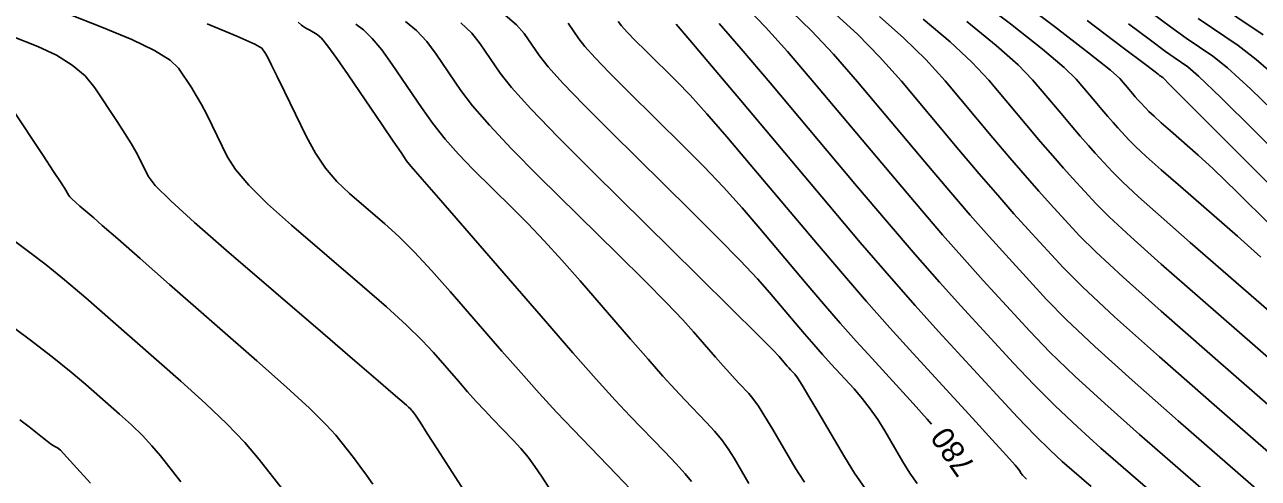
# Model space of a CAD drawing. Extents: x 2082232 to 2083549, y 592624 to 593832.
# Drawn here: x 2082308.82 to 2082347.32, y 593384.11 to 593398.27 of the extents above; entities that cross this region are included whole.
import ezdxf

# ---------------------------------------------------------------- set-up
doc = ezdxf.new("R2010")
doc.units = 0
doc.layers.add('DT_X_Contour_Major', color=7, linetype='Continuous')
doc.layers.add('DT_X_Contour_Minor', color=7, linetype='Continuous')

msp = doc.modelspace()

# ---------------------------------------------------------------- linework, layer by layer
at = {"layer": 'DT_X_Contour_Major'}
for points in [[(2082347.397, 593391.011), (2082346.669, 593391.665), (2082344.892, 593393.214), (2082344.293, 593393.74), (2082343.826, 593394.158), (2082343.493, 593394.466), (2082343.292, 593394.667), (2082342.936, 593395.055), (2082342.791, 593395.216), (2082342.625, 593395.405), (2082342.437, 593395.624), (2082342.228, 593395.871), (2082341.641, 593396.57), (2082341.266, 593396.937), (2082340.583, 593397.511), (2082339.591, 593398.294), (2082338.291, 593399.286), (2082334.411, 593402.207), (2082333.066, 593403.219), (2082331.941, 593404.064), (2082331.036, 593404.742), (2082330.74, 593404.962)], [(2082349.034, 593382.23), (2082344.824, 593385.9), (2082343.383, 593387.169), (2082342.217, 593388.224), (2082341.327, 593389.065), (2082340.712, 593389.693), (2082339.439, 593391.081), (2082338.923, 593391.653), (2082338.33, 593392.329), (2082337.66, 593393.109), (2082336.912, 593393.993), (2082334.817, 593396.488), (2082334.065, 593397.355), (2082333.381, 593398.085), (2082332.765, 593398.678)], [(2082348.022, 593396.515), (2082347.256, 593397.189), (2082346.69, 593397.624), (2082345.45, 593398.462)], [(2082329.634, 593384.007), (2082329.433, 593384.25), (2082329.152, 593384.562), (2082328.791, 593384.943), (2082327.722, 593386.051), (2082327.255, 593386.548), (2082326.659, 593387.207), (2082325.932, 593388.028), (2082325.074, 593389.012), (2082321.805, 593392.783), (2082321.228, 593393.449), (2082320.882, 593393.848), (2082320.767, 593393.981), (2082320.766, 593393.982), (2082320.766, 593393.982), (2082320.766, 593393.982), (2082320.766, 593393.982), (2082320.765, 593393.983), (2082320.765, 593393.984), (2082320.715, 593394.057), (2082320.567, 593394.276), (2082320.32, 593394.64), (2082319.975, 593395.15), (2082318.921, 593396.704), (2082318.565, 593397.22), (2082318.285, 593397.603), (2082318.081, 593397.852), (2082317.954, 593397.967), (2082317.718, 593398.096), (2082317.636, 593398.143), (2082317.565, 593398.185), (2082317.507, 593398.224), (2082317.461, 593398.259), (2082317.355, 593398.346)], [(2082337.124, 593385.799), (2082336.99, 593385.955), (2082336.553, 593386.44), (2082335.266, 593387.844), (2082334.775, 593388.385), (2082334.27, 593388.956), (2082333.75, 593389.558), (2082333.215, 593390.189), (2082331.768, 593391.911), (2082331.212, 593392.557), (2082330.63, 593393.2), (2082330.021, 593393.842), (2082329.386, 593394.483), (2082327.657, 593396.189), (2082327.074, 593396.772), (2082326.623, 593397.24), (2082326.303, 593397.594), (2082326.114, 593397.833), (2082325.785, 593398.318)], [(2082317.201, 593383.343), (2082316.14, 593384.689), (2082315.689, 593385.22), (2082315.132, 593385.807), (2082314.468, 593386.447), (2082313.698, 593387.143), (2082311.502, 593389.069), (2082310.73, 593389.74), (2082310.06, 593390.306), (2082309.491, 593390.769), (2082309.025, 593391.128), (2082307.917, 593391.948)]]:
    msp.add_lwpolyline(points, dxfattribs=at)
at = {"layer": 'DT_X_Contour_Minor'}
for points in [[(2082325.478, 593383.353), (2082324.95, 593384.176), (2082324.747, 593384.477), (2082324.533, 593384.764), (2082324.307, 593385.036), (2082324.071, 593385.294), (2082323.425, 593385.964), (2082323.177, 593386.225), (2082322.916, 593386.508), (2082322.644, 593386.812), (2082322.359, 593387.136), (2082321.584, 593388.031), (2082321.227, 593388.413), (2082320.735, 593388.888), (2082320.11, 593389.458), (2082319.351, 593390.12), (2082317.147, 593392.012), (2082316.403, 593392.678), (2082315.82, 593393.258), (2082315.401, 593393.751), (2082315.144, 593394.157), (2082314.675, 593395.125), (2082314.503, 593395.471), (2082314.337, 593395.784), (2082314.176, 593396.063), (2082314.022, 593396.308), (2082313.62, 593396.916), (2082313.358, 593397.167), (2082312.872, 593397.465), (2082312.163, 593397.808), (2082311.23, 593398.198), (2082308.446, 593399.299)], [(2082347.698, 593392.025), (2082346.665, 593393.046), (2082345.915, 593393.772), (2082345.45, 593394.202), (2082344.586, 593394.955), (2082344.295, 593395.211), (2082344.068, 593395.414), (2082343.906, 593395.564), (2082343.809, 593395.661), (2082343.635, 593395.85), (2082343.565, 593395.928), (2082343.484, 593396.02), (2082343.393, 593396.127), (2082343.291, 593396.247), (2082343.006, 593396.587), (2082342.707, 593396.853), (2082342.024, 593397.396), (2082340.957, 593398.217), (2082339.505, 593399.316)], [(2082346.724, 593382.768), (2082343.618, 593385.476), (2082342.53, 593386.439), (2082341.597, 593387.297), (2082340.819, 593388.05), (2082340.196, 593388.698), (2082338.74, 593390.286), (2082338.149, 593390.941), (2082337.471, 593391.714), (2082336.704, 593392.606), (2082335.849, 593393.617), (2082333.452, 593396.472), (2082332.624, 593397.439), (2082331.94, 593398.2), (2082331.399, 593398.755)], [(2082348.093, 593395.286), (2082347.087, 593396.258), (2082346.358, 593396.926), (2082345.907, 593397.289), (2082345.073, 593397.853), (2082344.584, 593398.202), (2082343.743, 593398.828)], [(2082347.474, 593397.958), (2082345.828, 593399.071)], [(2082333.162, 593383.982), (2082332.872, 593384.436), (2082332.17, 593385.631), (2082331.926, 593386.037), (2082331.719, 593386.361), (2082331.551, 593386.601), (2082331.42, 593386.759), (2082331.122, 593387.067), (2082330.992, 593387.206), (2082330.826, 593387.39), (2082330.623, 593387.618), (2082330.384, 593387.893), (2082329.698, 593388.684), (2082329.357, 593389.058), (2082328.849, 593389.587), (2082328.173, 593390.27), (2082327.33, 593391.107), (2082324.858, 593393.547), (2082324.011, 593394.4), (2082323.324, 593395.131), (2082322.798, 593395.738), (2082322.431, 593396.222), (2082321.667, 593397.349), (2082321.37, 593397.745), (2082321.051, 593398.086), (2082320.71, 593398.372)], [(2082336.677, 593383.948), (2082336.451, 593384.272), (2082336.233, 593384.623), (2082335.664, 593385.591), (2082335.444, 593385.946), (2082335.21, 593386.281), (2082334.964, 593386.599), (2082334.705, 593386.898), (2082333.995, 593387.672), (2082333.725, 593387.97), (2082333.447, 593388.285), (2082333.16, 593388.616), (2082332.865, 593388.964), (2082332.068, 593389.913), (2082331.689, 593390.34), (2082331.152, 593390.908), (2082330.456, 593391.617), (2082329.601, 593392.469), (2082327.11, 593394.927), (2082326.27, 593395.767), (2082325.62, 593396.442), (2082325.158, 593396.951), (2082324.886, 593397.296), (2082324.412, 593397.995), (2082324.175, 593398.27), (2082323.817, 593398.568)], [(2082340.086, 593384.082), (2082340.046, 593384.122), (2082340.018, 593384.15), (2082339.963, 593384.208), (2082339.942, 593384.231), (2082339.922, 593384.257), (2082339.903, 593384.284), (2082339.885, 593384.314), (2082339.836, 593384.396), (2082339.733, 593384.518), (2082339.46, 593384.823), (2082339.016, 593385.311), (2082338.401, 593385.982), (2082336.536, 593388.016), (2082335.826, 593388.801), (2082335.094, 593389.628), (2082334.34, 593390.499), (2082333.564, 593391.414), (2082331.468, 593393.91), (2082330.734, 593394.774), (2082330.107, 593395.493), (2082329.586, 593396.067), (2082329.17, 593396.497), (2082328.204, 593397.451), (2082327.878, 593397.777), (2082327.626, 593398.038), (2082327.447, 593398.236), (2082327.341, 593398.37)], [(2082351.344, 593381.691), (2082346.03, 593386.323), (2082344.236, 593387.898), (2082342.837, 593389.151), (2082341.835, 593390.081), (2082341.228, 593390.688), (2082340.138, 593391.876), (2082339.697, 593392.366), (2082339.189, 593392.945), (2082338.615, 593393.612), (2082337.976, 593394.369), (2082336.182, 593396.504), (2082335.505, 593397.271), (2082334.821, 593397.97), (2082334.13, 593398.601)], [(2082350.325, 593384.053), (2082345.81, 593387.989), (2082344.286, 593389.327), (2082343.101, 593390.388), (2082342.253, 593391.174), (2082341.744, 593391.682), (2082340.838, 593392.671), (2082340.47, 593393.078), (2082340.048, 593393.56), (2082339.571, 593394.115), (2082339.039, 593394.744), (2082337.546, 593396.521), (2082336.945, 593397.188), (2082336.262, 593397.855), (2082335.495, 593398.524)], [(2082349.106, 593386.591), (2082345.504, 593389.731), (2082344.288, 593390.798), (2082343.342, 593391.645), (2082342.666, 593392.271), (2082342.26, 593392.677), (2082341.537, 593393.466), (2082341.244, 593393.791), (2082340.907, 593394.175), (2082340.526, 593394.618), (2082340.102, 593395.12), (2082338.911, 593396.537), (2082338.386, 593397.104), (2082337.702, 593397.741), (2082336.861, 593398.448)], [(2082347.887, 593389.128), (2082345.198, 593391.472), (2082344.29, 593392.269), (2082343.584, 593392.901), (2082343.08, 593393.369), (2082342.776, 593393.672), (2082342.236, 593394.261), (2082342.018, 593394.503), (2082341.766, 593394.79), (2082341.482, 593395.121), (2082341.165, 593395.496), (2082340.276, 593396.554), (2082339.826, 593397.02), (2082339.143, 593397.626), (2082338.226, 593398.371)], [(2082347.814, 593393.135), (2082346.3, 593394.656), (2082345.216, 593395.743), (2082344.562, 593396.398), (2082344.339, 593396.62), (2082344.317, 593396.635), (2082344.304, 593396.645), (2082344.279, 593396.663), (2082344.244, 593396.689), (2082344.199, 593396.724), (2082344.063, 593396.828), (2082343.797, 593397.029), (2082343.102, 593397.552), (2082341.978, 593398.399)], [(2082322.628, 593383.57), (2082321.692, 593385.028), (2082321.383, 593385.509), (2082321.159, 593385.858), (2082321.017, 593386.075), (2082320.96, 593386.161), (2082320.919, 593386.213), (2082320.896, 593386.238), (2082320.858, 593386.276), (2082320.804, 593386.325), (2082320.736, 593386.386), (2082320.533, 593386.564), (2082320.325, 593386.744), (2082319.854, 593387.149), (2082319.121, 593387.779), (2082318.124, 593388.635), (2082315.116, 593391.218), (2082314.117, 593392.09), (2082313.377, 593392.769), (2082312.894, 593393.254), (2082312.671, 593393.547), (2082312.419, 593394.068), (2082312.303, 593394.288), (2082312.146, 593394.558), (2082311.948, 593394.877), (2082311.709, 593395.246), (2082311.014, 593396.297), (2082310.707, 593396.673), (2082310.307, 593397.013), (2082309.813, 593397.317), (2082309.226, 593397.586), (2082307.536, 593398.254)], [(2082327.733, 593383.767), (2082327.289, 593384.229), (2082325.941, 593385.626), (2082325.423, 593386.172), (2082324.88, 593386.762), (2082324.311, 593387.396), (2082323.717, 593388.074), (2082322.099, 593389.941), (2082321.516, 593390.598), (2082320.982, 593391.169), (2082320.496, 593391.653), (2082320.059, 593392.051), (2082318.957, 593392.997), (2082318.563, 593393.374), (2082318.209, 593393.794), (2082317.893, 593394.259), (2082317.617, 593394.768), (2082316.932, 593396.183), (2082316.703, 593396.655), (2082316.527, 593397.01), (2082316.405, 593397.248), (2082316.336, 593397.369), (2082316.226, 593397.535), (2082316.008, 593397.662), (2082315.437, 593397.917), (2082314.512, 593398.3)], [(2082331.423, 593383.949), (2082330.963, 593384.732), (2082330.78, 593385.022), (2082330.576, 593385.305), (2082330.351, 593385.582), (2082330.105, 593385.851), (2082329.422, 593386.559), (2082329.124, 593386.877), (2082328.742, 593387.298), (2082328.277, 593387.824), (2082327.729, 593388.453), (2082326.155, 593390.269), (2082325.581, 593390.922), (2082325.038, 593391.519), (2082324.527, 593392.06), (2082324.048, 593392.545), (2082322.812, 593393.765), (2082322.364, 593394.228), (2082321.947, 593394.702), (2082321.56, 593395.188), (2082321.204, 593395.685), (2082320.295, 593397.027), (2082319.968, 593397.482), (2082319.668, 593397.844), (2082319.396, 593398.112), (2082319.151, 593398.285)], [(2082335.054, 593383.793), (2082334.724, 593384.266), (2082334.407, 593384.777), (2082333.577, 593386.189), (2082333.299, 593386.659), (2082333.086, 593387.011), (2082332.938, 593387.243), (2082332.856, 593387.356), (2082332.725, 593387.499), (2082332.675, 593387.554), (2082332.623, 593387.613), (2082332.57, 593387.674), (2082332.516, 593387.738), (2082332.368, 593387.914), (2082332.167, 593388.122), (2082331.675, 593388.615), (2082330.891, 593389.393), (2082329.817, 593390.454), (2082326.563, 593393.666), (2082325.467, 593394.762), (2082324.617, 593395.643), (2082324.014, 593396.309), (2082323.659, 593396.759), (2082323.04, 593397.672), (2082322.772, 593398.007), (2082322.434, 593398.327)], [(2082342.105, 593383.846), (2082341.205, 593384.63), (2082340.825, 593384.981), (2082340.358, 593385.444), (2082339.804, 593386.02), (2082339.164, 593386.709), (2082337.341, 593388.696), (2082336.614, 593389.502), (2082335.801, 593390.427), (2082334.901, 593391.473), (2082333.914, 593392.639), (2082331.168, 593395.908), (2082330.257, 593396.991), (2082329.584, 593397.785), (2082329.15, 593398.292)], [(2082344.415, 593383.307), (2082342.412, 593385.053), (2082341.678, 593385.71), (2082340.978, 593386.371), (2082340.312, 593387.035), (2082339.68, 593387.703), (2082338.04, 593389.491), (2082337.376, 593390.228), (2082336.612, 593391.099), (2082335.749, 593392.104), (2082334.786, 593393.242), (2082332.087, 593396.455), (2082331.184, 593397.522), (2082330.5, 593398.314)], [(2082348.595, 593393.572), (2082347.196, 593394.971), (2082346.151, 593396.001), (2082345.46, 593396.662), (2082345.123, 593396.955), (2082344.695, 593397.244), (2082344.43, 593397.434), (2082343.957, 593397.787), (2082343.276, 593398.303)], [(2082319.686, 593383.921), (2082319.487, 593384.208), (2082319.286, 593384.485), (2082319.081, 593384.752), (2082318.529, 593385.451), (2082318.221, 593385.792), (2082317.708, 593386.293), (2082316.991, 593386.952), (2082316.07, 593387.77), (2082313.342, 593390.164), (2082312.427, 593390.967), (2082311.728, 593391.58), (2082311.243, 593392.003), (2082310.975, 593392.236), (2082310.546, 593392.604), (2082310.404, 593392.728), (2082310.298, 593392.825), (2082310.229, 593392.894), (2082310.198, 593392.936), (2082310.162, 593393.01), (2082310.104, 593393.105), (2082309.956, 593393.332), (2082309.72, 593393.692), (2082309.395, 593394.185), (2082308.408, 593395.678)], [(2082313.699, 593383.992), (2082313.055, 593384.808), (2082312.794, 593385.119), (2082312.495, 593385.441), (2082312.158, 593385.772), (2082311.782, 593386.114), (2082310.729, 593387.038), (2082310.269, 593387.426), (2082309.68, 593387.896), (2082308.96, 593388.448), (2082308.111, 593389.082)], [(2082310.876, 593383.953), (2082310.451, 593384.427), (2082310.138, 593384.771), (2082309.937, 593384.983), (2082309.847, 593385.063), (2082309.757, 593385.103), (2082309.708, 593385.131), (2082309.629, 593385.187), (2082309.518, 593385.271), (2082309.378, 593385.382), (2082308.961, 593385.714), (2082308.674, 593385.935)]]:
    msp.add_lwpolyline(points, dxfattribs=at)

# ---------------------------------------------------------------- texts
at = {"layer": 'DT_X_Contour_Major'}
msp.add_text('780', height=0.7, rotation=124.7693, dxfattribs=at).set_placement((2082338.521, 593384.493))

doc.saveas('drawing.dxf')
